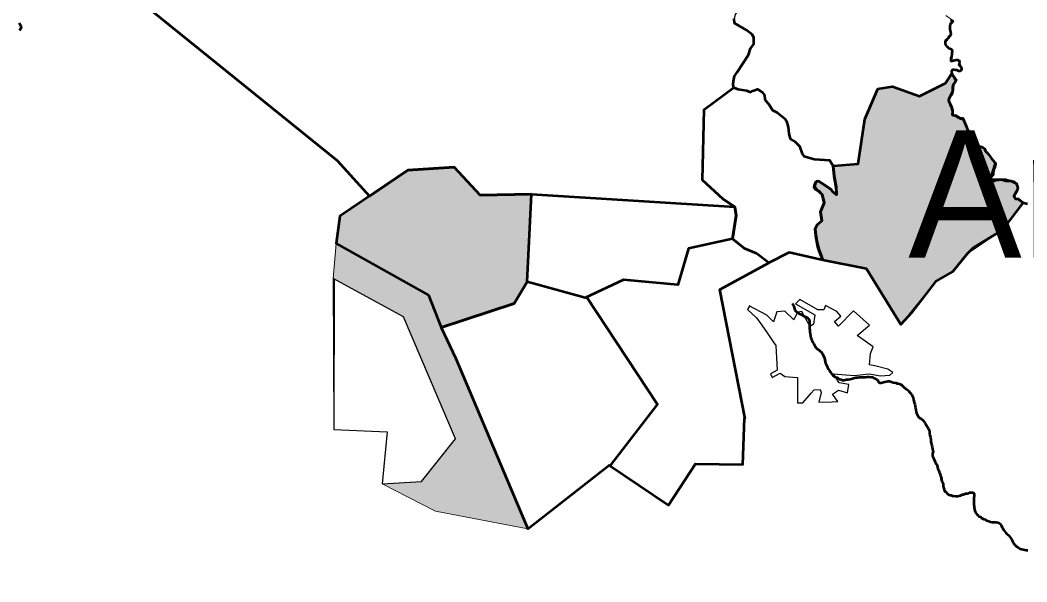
# Model space of a CAD drawing. Extents: x -1643653 to 4543381, y 1624270 to 13878484.
# Drawn here: x 814225 to 818180, y 9012458 to 9014664 of the extents above; entities that cross this region are included whole.
import ezdxf

# ---------------------------------------------------------------- set-up
doc = ezdxf.new("R2010")
doc.units = 0
doc.header["$LTSCALE"] = 160
doc.layers.add('60', color=7, linetype='Continuous', lineweight=13)

msp = doc.modelspace()

# ---------------------------------------------------------------- hatches: boundary and pattern name
at = {"layer": '60'}
for points in [[(818035.5, 9014039.1), (818096.4, 9014037.6), (818120.1, 9014031.6), (818139.7, 9014021.6), (818144.9, 9014004.4), (818137.4, 9013986.4), (818129.2, 9013972.1), (818135.2, 9013961.6), (818147.2, 9013962.4), (818165.9, 9013948.1), (818083.1, 9013839.1), (817968.5, 9013770), (817944.9, 9013746.6), (817889.4, 9013676.2), (817822.3, 9013638.9), (817727.1, 9013514.8), (817685.5, 9013468.5), (817549.6, 9013686.7), (817378.8, 9013721.7), (817365, 9013754), (817359.2, 9013773.6), (817351.2, 9013816.3), (817348.9, 9013844), (817355.8, 9013860.1), (817374.2, 9013875.1), (817369.6, 9013910.9), (817383.5, 9013946.7), (817375.4, 9013979), (817365, 9013990.5), (817350, 9013998.6), (817344.2, 9014006.7), (817345.4, 9014017), (817353.5, 9014030.9), (817363.8, 9014029.7), (817378.8, 9014020.5), (817410, 9013999.7), (817415.8, 9013990.5), (817431.9, 9013977.8), (817431.9, 9013994), (817428.4, 9014022.8), (817422.7, 9014050.5), (817419.4, 9014092.2), (817517.6, 9014099.8), (817543, 9014274.6), (817594.8, 9014394.5), (817651.7, 9014402.6), (817758.3, 9014365), (817859.8, 9014416.8), (817885.9, 9014453.8), (817890.4, 9014443.7), (817899, 9014432), (817900, 9014425.8), (817897.9, 9014420.8), (817890.7, 9014409.6), (817888, 9014382.6), (817874.1, 9014354.7), (817874.1, 9014344.8), (817881, 9014329.8), (817884.9, 9014319.3), (817887.9, 9014305.7), (817886.9, 9014292.1), (817900.9, 9014289.8), (817917.5, 9014278.2), (817928.5, 9014278.4), (817940.2, 9014251.6), (817945.2, 9014236.5), (817965.1, 9014207.4), (817976.8, 9014191.7), (817983.9, 9014172.6), (818008.5, 9014163.5), (818013.1, 9014160), (818016.3, 9014150.4), (818028.6, 9014139.1), (818055.5, 9014101.1)], [(816234.2, 9013980), (816031.9, 9013976.8), (815929.8, 9014086.3), (815747.7, 9014074.5), (815481.4, 9013893.9), (815465.8, 9013787), (815829.6, 9013583.5), (815878.7, 9013456.4), (816165.8, 9013550.3), (816216.5, 9013636.6)], [(816218.9, 9012665.7), (815856.9, 9012734.8), (815647.7, 9012842.2), (815802, 9012851.5), (815935.6, 9013019.7), (815730.6, 9013499), (815454.3, 9013648.7), (815465.8, 9013787), (815829.6, 9013583.5)]]:
    msp.add_hatch(color=256, dxfattribs=at).paths.add_polyline_path(points)

# ---------------------------------------------------------------- linework, layer by layer
at = {"layer": '60', "lineweight": 53}
for p, q in [((816905.1, 9014035.2), (816912.4, 9014312.2)), ((816234.2, 9013980), (817032.2, 9013930.5))]:
    msp.add_line(p, q, dxfattribs=at)
for points in [[(814655.6, 9014892.6), (814651.2, 9014880.9), (814648.3, 9014870.7), (814648.3, 9014864.1), (814662.9, 9014846.6), (814689.2, 9014825.4), (814693.5, 9014818.8), (814697.2, 9014813), (814695, 9014802), (814695, 9014796.2), (814692.1, 9014781.6), (814681.1, 9014769.1), (814675.3, 9014763.3), (814668.2, 9014761.1), (815470.5, 9014112.5), (815597.5, 9013972.6)], [(817028.4, 9014399.1), (817026.7, 9014410), (817027.6, 9014423.5), (817031.8, 9014443.7), (817041.9, 9014459.7), (817086.5, 9014527.9), (817094.1, 9014552.3), (817107.5, 9014569.2), (817107.5, 9014594.5), (817101.6, 9014606.2), (817078.9, 9014624.8), (817030.9, 9014651.7), (817030.1, 9014668.6)], [(817879.8, 9014665.4), (817884.3, 9014663.3), (817888.9, 9014660.2), (817886.3, 9014655.1), (817881.2, 9014652.1), (817879.1, 9014646), (817877.1, 9014641.5), (817877, 9014635.8), (817878, 9014628.7), (817878.9, 9014621.6), (817880.4, 9014616), (817881.9, 9014610.3)], [(814221.3, 9014653), (814226.4, 9014644.2), (814228.6, 9014633.2), (814222.1, 9014623)], [(817881.9, 9014610.3), (817880.3, 9014604.2), (817876.3, 9014600.7), (817872.7, 9014596.7), (817868.6, 9014591.1), (817865, 9014587.5), (817860.9, 9014583.5), (817859.3, 9014577.4), (817859.3, 9014572.3), (817860.2, 9014566.2), (817863.8, 9014561.6), (817867.8, 9014558.5), (817871.4, 9014554.9), (817877, 9014552.8), (817881.5, 9014550.8), (817885, 9014547.2), (817886, 9014541), (817885, 9014536), (817884.9, 9014528.8), (817884.4, 9014521.2), (817881.8, 9014514.6), (817880.7, 9014509.5), (817881.7, 9014503.4), (817886.8, 9014503.8), (817892.4, 9014505.3), (817897.5, 9014506.8), (817902.6, 9014507.3), (817909.2, 9014507.3), (817914.2, 9014502.7), (817915.7, 9014497.6), (817914.2, 9014492.5), (817916.7, 9014487.4), (817920.7, 9014480.2), (817922.7, 9014474.1), (817922.7, 9014468), (817918, 9014463.9), (817912.5, 9014464), (817905.9, 9014467.1), (817899.8, 9014467.6), (817893.2, 9014468.2), (817887.6, 9014468.7), (817883.4, 9014462.1), (817884.9, 9014454.5), (817886.9, 9014449.3), (817890.4, 9014443.7), (817894.5, 9014439.1), (817899, 9014432), (817900, 9014425.8), (817897.9, 9014420.8), (817894.8, 9014416.7), (817891.8, 9014412.6), (817889.7, 9014406.5), (817888.1, 9014397.9), (817888, 9014390.8), (817888, 9014385.2), (817888, 9014380.1), (817885.4, 9014374), (817883.3, 9014368.9), (817879.2, 9014365.3), (817876.1, 9014359.3), (817874.1, 9014354.7), (817872, 9014349.6), (817874, 9014342), (817877, 9014336.3), (817878.5, 9014330.7)], [(817032.2, 9013930.5), (816987.3, 9013960.8), (816905.1, 9014035.2), (816912.4, 9014312.2), (817028.4, 9014399.1)], [(816912.4, 9014312.2), (817028.4, 9014399.1), (817044.4, 9014393.2), (817078.1, 9014387.3), (817094.1, 9014380.5), (817103.3, 9014385.6), (817121.8, 9014392.3), (817140.3, 9014380.5), (817149.6, 9014368.7), (817150.5, 9014352.7), (817169, 9014329.2), (817180.9, 9014309.7), (817198.7, 9014301.4), (817230.3, 9014276.6), (817236.2, 9014267.2), (817242, 9014242.8), (817244.9, 9014218.1), (817247.4, 9014206.8), (817251.3, 9014196), (817270.3, 9014185.6), (817287.4, 9014169.4), (817296.8, 9014138.1), (817304.4, 9014129.6), (817345.3, 9014118.3), (817404, 9014113.6), (817419.4, 9014092.2), (817422.7, 9014050.5), (817430.2, 9014008.4), (817431.9, 9013977.8), (817415.8, 9013990.5), (817410, 9013999.7), (817364, 9014030.4), (817355.6, 9014031.9), (817349, 9014025.2), (817345.2, 9014010.1), (817357.5, 9013994.5), (817375.4, 9013979), (817383.5, 9013946.7), (817369.6, 9013910.9), (817374.2, 9013875.1), (817355.8, 9013860.1), (817348.9, 9013844), (817350, 9013830.1), (817355.2, 9013794.9), (817362.1, 9013763.8), (817378.8, 9013721.7), (817245.7, 9013751.8), (817166.2, 9013711.2)], [(817878.5, 9014330.7), (817882, 9014325.1), (817884, 9014320), (817886, 9014313.9), (817887.5, 9014307.2), (817887.9, 9014300.6), (817887.9, 9014295), (817890.9, 9014290.9), (817897, 9014289.3), (817901.6, 9014287.3), (817907.1, 9014283.2), (817913.2, 9014281.6), (817917.8, 9014277.5), (817923.9, 9014276.4), (817928.5, 9014278.4), (817930, 9014273.3), (817933.5, 9014266.7), (817935.5, 9014262.1), (817939.5, 9014253.4), (817942.5, 9014244.7), (817944.5, 9014238.6), (817947.5, 9014233), (817950.5, 9014228.9), (817954, 9014225.3), (817956.6, 9014220.7), (817961.6, 9014213.5), (817965.1, 9014207.4), (817969.1, 9014202.8), (817973.7, 9014198.7), (817975.7, 9014193.6), (817979.7, 9014186.4), (817981.7, 9014178.3), (817984.2, 9014173.7), (817988.2, 9014170.1), (817994.3, 9014168), (818002.5, 9014165.9), (818007.5, 9014163.3)], [(818007.5, 9014163.3), (818012.6, 9014159.7), (818016.1, 9014154.1), (818018.1, 9014149.5), (818023.7, 9014144.4), (818028.2, 9014138.7), (818032.2, 9014134.1), (818036.3, 9014128), (818041.3, 9014119.8), (818047.3, 9014112.1), (818053.4, 9014106), (818057, 9014102.4), (818056.9, 9014096.3), (818054.8, 9014089.2), (818053.8, 9014083.1), (818050.7, 9014078), (818048.6, 9014071.4), (818047.1, 9014063.7), (818047.7, 9014059.4), (818046.5, 9014055.2), (818037.7, 9014044.6), (818034.7, 9014039.4), (818034.6, 9014036.8), (818040.2, 9014033.2), (818045.8, 9014032.7), (818051.9, 9014032.6), (818058.5, 9014035.6), (818062.6, 9014036.4), (818069.7, 9014037.1), (818075.8, 9014037.6), (818080.8, 9014037.3), (818088.3, 9014034.8), (818093.2, 9014034.6), (818098, 9014033.3), (818103.5, 9014032.1), (818111.4, 9014032.1), (818117.8, 9014032.1), (818122.9, 9014031.5), (818129.3, 9014029.7), (818131.7, 9014027), (818135.2, 9014023.4), (818138.3, 9014019.3), (818141.3, 9014014.7), (818142.8, 9014008.6), (818143.2, 9014002.5), (818141.7, 9013997.4), (818139.6, 9013992.3), (818136.2, 9013988.1), (818133.8, 9013982.6), (818131.1, 9013977.2), (818130.2, 9013973.2), (818130.5, 9013970.5), (818133.5, 9013964.1), (818135.3, 9013962.3), (818140.4, 9013962.3), (818146.5, 9013961.7), (818151.1, 9013957.1), (818157.6, 9013952.5), (818162.2, 9013948.9), (818167.8, 9013946.8), (818172.8, 9013944.8), (818177.9, 9013944.2), (818183, 9013943.2)], [(815597.5, 9013972.6), (815747.7, 9014074.5), (815929.8, 9014086.3), (816031.9, 9013976.8), (816234.2, 9013980), (817032.2, 9013930.5)], [(817023.9, 9013805.1), (817037.8, 9013896.8), (817032.2, 9013930.5), (816987.3, 9013960.8), (816905.1, 9014035.2)], [(816595.7, 9013643.4), (816445.2, 9013573.7), (816216.5, 9013636.6), (816234.2, 9013980)], [(817032.2, 9013930.5), (817037.8, 9013896.8), (817023.9, 9013805.1), (816850.5, 9013767.5), (816808.8, 9013623.8), (816595.7, 9013643.4)], [(817023.9, 9013805.1), (816850.5, 9013767.5), (816808.8, 9013623.8), (816595.7, 9013643.4)], [(817166.2, 9013711.2), (817118, 9013747.6), (817071.1, 9013767.1), (817023.9, 9013805.1)], [(817166.2, 9013711.2), (817118, 9013747.6), (817071.1, 9013767.1), (817023.9, 9013805.1)], [(817073.4, 9013098), (816973.3, 9013605.7), (817166.2, 9013711.2)], [(816216.5, 9013636.6), (816165.8, 9013550.3), (815878.7, 9013456.4)], [(816595.7, 9013643.4), (816445.2, 9013573.7), (816216.5, 9013636.6)], [(816543.7, 9012914.3), (816728.6, 9013154.1), (816450.2, 9013576.6)], [(817257.4, 9013551.2), (817262.9, 9013543.6), (817264.9, 9013539), (817267.4, 9013530.8), (817268.9, 9013525.2), (817271.9, 9013520.6), (817277, 9013516.5), (817282.5, 9013513.4), (817287.6, 9013510.3), (817293.7, 9013508.2), (817299.8, 9013504.1), (817304.8, 9013501.5), (817315, 9013496.9), (817321, 9013491.7), (817324.1, 9013487.1), (817325.5, 9013481), (817325.5, 9013474.9), (817326, 9013468.3), (817325.9, 9013463.2), (817326.4, 9013458.1), (817326.4, 9013451.5), (817326.8, 9013445.8), (817326.8, 9013439.2), (817328.3, 9013432.1), (817329.7, 9013423.9), (817331.2, 9013416.3), (817333.7, 9013410.2), (817335.7, 9013405.6), (817337.7, 9013401), (817343.2, 9013392.8), (817347.3, 9013385.1), (817349.8, 9013380), (817353.8, 9013374.9), (817357.8, 9013371.8), (817363.4, 9013368.2), (817368.5, 9013364.1), (817373.5, 9013359.5), (817377.6, 9013352.8), (817381.6, 9013345.2), (817385.6, 9013336.5), (817386.6, 9013330.3), (817388, 9013322.7), (817389.5, 9013316.6), (817392, 9013311), (817394, 9013306.4), (817397, 9013299.7), (817400.7, 9013292.5), (817404.2, 9013287.2), (817408.4, 9013281.2), (817414.1, 9013273.8), (817418.7, 9013266.7), (817426.1, 9013262.4), (817432.8, 9013260), (817438.5, 9013257.5), (817443.8, 9013254), (817450.2, 9013252.5), (817456.2, 9013250.4), (817461.8, 9013250.4), (817470.5, 9013251.9), (817478.1, 9013252.3), (817484.2, 9013253.8), (817490.8, 9013255.3), (817499, 9013257.8), (817509.2, 9013260.8), (817515.3, 9013260.8)], [(815878.7, 9013456.4), (815936.4, 9013335.4), (816218.9, 9012665.7), (816539, 9012916), (816771.7, 9012759.3), (816877.6, 9012920.6), (817064.1, 9012918.3), (817071.1, 9013100.3), (817073.4, 9013098)], [(817515.3, 9013260.8), (817521.9, 9013262.2), (817528.5, 9013262.2), (817534.6, 9013262.2), (817540.7, 9013261.6), (817546.3, 9013261.6), (817553.5, 9013263.1), (817560.9, 9013263.5), (817569, 9013262.1), (817575, 9013261.4), (817580.4, 9013258.3), (817585.4, 9013256.7), (817591, 9013252.6), (817594, 9013248), (817597, 9013243.9), (817601.1, 9013239.8), (817608.2, 9013239.3), (817616.3, 9013241.8), (817621.5, 9013243.8), (817629.1, 9013245.2), (817634.7, 9013245.7), (817640.8, 9013245.7), (817647.9, 9013243.1), (817655, 9013241), (817664.7, 9013238.9), (817670.2, 9013236.8), (817675.8, 9013236.3), (817681.9, 9013234.7), (817687, 9013231.1), (817693.5, 9013224.5), (817700.6, 9013218.8), (817706.7, 9013214.7), (817711.8, 9013211.1), (817716.8, 9013208), (817719.3, 9013202.9), (817724.4, 9013197.8), (817728.4, 9013192.2)], [(817728.4, 9013192.2), (817732.4, 9013184), (817734.9, 9013174.3), (817736.4, 9013167.1), (817737.9, 9013162), (817739.4, 9013155.9), (817741.3, 9013148.3), (817742.8, 9013141.6), (817744.3, 9013133), (817744.7, 9013125.8), (817746.7, 9013119.7), (817749.2, 9013114.6), (817753.3, 9013107.4), (817758.3, 9013102.3), (817763.9, 9013099.7), (817767.4, 9013096.1), (817772, 9013092), (817777, 9013085.9), (817782.1, 9013078.2), (817786.1, 9013070.5), (817789.6, 9013064.9), (817793.6, 9013058.3), (817796.1, 9013053.7), (817797.6, 9013048.1), (817798.1, 9013040.9), (817798, 9013035.8), (817799.5, 9013030.7), (817801, 9013024.6), (817802.5, 9013016.4), (817802.9, 9013009.3), (817803.9, 9013002.7), (817805.9, 9012996.6), (817807.4, 9012988.4), (817809.3, 9012979.2), (817810.8, 9012973.1), (817812.3, 9012966.5), (817809.7, 9012961.2), (817809.7, 9012952.8), (817810.5, 9012948.6), (817814.7, 9012941.1), (817818, 9012931.9), (817820.5, 9012924.3), (817824.7, 9012919.3), (817825.7, 9012918.5), (817827.2, 9012913.4), (817828.7, 9012907.8), (817830.2, 9012902.2), (817833.7, 9012895), (817835.7, 9012888.9), (817839.2, 9012880.7), (817840.7, 9012873.6), (817844.2, 9012866.9), (817843.9, 9012862.4), (817846.4, 9012853.2), (817848.1, 9012847.3), (817850.6, 9012844), (817851.6, 9012839.4), (817851.6, 9012833.3), (817852.1, 9012827.7), (817854.5, 9012821), (817857, 9012813.9), (817861.6, 9012811.3), (817866.5, 9012804.6), (817869, 9012802.1), (817876.5, 9012798.8)], [(817876.5, 9012798.8), (817883.2, 9012797.9), (817888.2, 9012796.2), (817899.1, 9012794.6), (817909.2, 9012794.6), (817917.5, 9012797.1), (817920, 9012797.1), (817922.5, 9012797.9), (817927.6, 9012800.4), (817931.7, 9012801.3), (817939.9, 9012804.2), (817945, 9012805.2), (817950.6, 9012806.1), (817955.2, 9012808.1), (817960.8, 9012808.1), (817966.4, 9012808.6), (817971.9, 9012806), (817972.4, 9012800.4), (817972.4, 9012794.8), (817972.3, 9012789.2), (817972.3, 9012783.6), (817972.2, 9012775.4), (817972.2, 9012765.8), (817972.1, 9012760.7), (817972.6, 9012755.6), (817973.6, 9012748.4), (817974, 9012742.8), (817975.5, 9012736.2), (817978.5, 9012730.1), (817981.6, 9012725.5), (817985.6, 9012720.3), (817991.9, 9012715), (817997.7, 9012713.6), (818001.1, 9012709.2), (818011.2, 9012703.3), (818017, 9012702.5), (818022.1, 9012699.1)], [(818022.1, 9012699.1), (818031.2, 9012696.6), (818037.1, 9012693.3), (818043.8, 9012692.4), (818048.8, 9012692.4), (818058, 9012692.4), (818066.4, 9012690.8), (818069.3, 9012689.7), (818074.9, 9012685.1), (818078.9, 9012680.5), (818083.4, 9012671.8), (818085.9, 9012666.7), (818090, 9012660.6), (818094, 9012655), (818097.5, 9012650.3), (818101, 9012645.7), (818108.1, 9012641.1), (818113.2, 9012634.5), (818116.7, 9012629.8), (818119.2, 9012625.2), (818123.7, 9012617.1), (818127.8, 9012610.9), (818130.8, 9012606.3), (818134.3, 9012602.2), (818139.4, 9012597.1), (818144.9, 9012593.5), (818149.5, 9012590.4), (818153.6, 9012588), (818160.1, 9012585.8), (818165.2, 9012584.2), (818172.3, 9012583.1), (818177.4, 9012582.6), (818184, 9012582.6)]]:
    msp.add_lwpolyline(points, dxfattribs=at)
at = {"layer": '60'}
msp.add_lwpolyline([(817861.8, 9014682.5), (817891.7, 9014660.9), (817878.4, 9014640.9), (817883.3, 9014604.4), (817861.8, 9014577.8), (817863.4, 9014564.5), (817885, 9014547.9), (817886.7, 9014506.3), (817896.6, 9014509.7), (817918.2, 9014506.3), (817909.9, 9014488), (817924.9, 9014471.4), (817911.6, 9014461.5), (817903.3, 9014469.8), (817881.7, 9014463.1), (817906.6, 9014428.2), (817895, 9014416.6), (817893.3, 9014388.3), (817875.1, 9014348.4), (817888.3, 9014290.3), (817934.8, 9014273.7), (817944.8, 9014233.8), (817988, 9014167.3), (818009.6, 9014162.3), (818016.2, 9014150.7), (818056.1, 9014102.5), (818035.5, 9014039.1), (818096.4, 9014037.6), (818139.7, 9014021.6), (818144.9, 9014004.4), (818129.2, 9013972.1), (818135.2, 9013961.6), (818147.2, 9013962.4), (818165.9, 9013948.1), (818083.1, 9013839.1), (817944.9, 9013746.6), (817889.4, 9013676.2), (817822.3, 9013638.9), (817685.5, 9013468.5), (817549.6, 9013686.7), (817245.7, 9013751.8), (816973.3, 9013605.7), (817073.4, 9013098), (817064.1, 9012918.3), (816877.6, 9012920.6), (816771.7, 9012759.3), (816539, 9012916), (816218.9, 9012665.7), (815856.9, 9012734.8), (815647.7, 9012842.2), (815666.2, 9013047.3), (815456.6, 9013056.5), (815454.3, 9013648.7), (815465.8, 9013787), (815481.4, 9013893.9), (815597.5, 9013972.6), (815534, 9014042.6), (815470.5, 9014112.5), (814668.2, 9014761.1)], dxfattribs=at)
msp.add_lwpolyline([(817861.8, 9014682.5), (817891.7, 9014660.9), (817878.4, 9014640.9), (817883.3, 9014604.4), (817861.8, 9014577.8), (817863.4, 9014564.5), (817885, 9014547.9), (817886.7, 9014506.3), (817896.6, 9014509.7), (817918.2, 9014506.3), (817909.9, 9014488), (817924.9, 9014471.4), (817911.6, 9014461.5), (817903.3, 9014469.8), (817881.7, 9014463.1), (817906.6, 9014428.2), (817895, 9014416.6), (817893.3, 9014388.3), (817875.1, 9014348.4), (817888.3, 9014290.3), (817934.8, 9014273.7), (817944.8, 9014233.8), (817988, 9014167.3), (818009.6, 9014162.3), (818016.2, 9014150.7), (818056.1, 9014102.5), (818035.5, 9014039.1), (818096.4, 9014037.6), (818139.7, 9014021.6), (818144.9, 9014004.4), (818129.2, 9013972.1), (818135.2, 9013961.6), (818147.2, 9013962.4), (818165.9, 9013948.1), (818083.1, 9013839.1), (817944.9, 9013746.6), (817889.4, 9013676.2), (817822.3, 9013638.9), (817685.5, 9013468.5), (817549.6, 9013686.7), (817245.7, 9013751.8), (816973.3, 9013605.7), (817073.4, 9013098), (817064.1, 9012918.3), (816877.6, 9012920.6), (816771.7, 9012759.3), (816539, 9012916), (816218.9, 9012665.7), (815856.9, 9012734.8), (815647.7, 9012842.2), (815666.2, 9013047.3), (815456.6, 9013056.5), (815454.3, 9013648.7), (815465.8, 9013787), (815481.4, 9013893.9), (815597.5, 9013972.6), (815534, 9014042.6), (815470.5, 9014112.5), (814668.2, 9014761.1)], dxfattribs=at)
at = {"layer": '60', "lineweight": 25}
for points in [[(817041.9, 9014698.1), (817033.4, 9014685.4), (817030.1, 9014668.6), (817030.9, 9014651.7), (817078.9, 9014624.8)], [(817885.9, 9014453.8), (817882.9, 9014462), (817889.4, 9014467), (817896, 9014467), (817906.5, 9014467.5), (817914.1, 9014463.5), (817920.1, 9014464.5), (817924.1, 9014469.5), (817922.1, 9014476.5), (817918.6, 9014482.6), (817914.1, 9014490.1), (817914.6, 9014495.7), (817915.6, 9014503.7), (817907, 9014508.7), (817896, 9014507.2), (817888.4, 9014504.2), (817882.4, 9014504.2), (817880.9, 9014509.7), (817885.9, 9014521.6), (817885.9, 9014538.8), (817885.4, 9014547.3), (817879.9, 9014550.8), (817871.3, 9014554.8), (817862.3, 9014562.9), (817859.3, 9014570.9), (817861.8, 9014582), (817869.3, 9014594.1), (817878.9, 9014601.1), (817882.9, 9014607.7), (817881.4, 9014613.4), (817879.9, 9014625), (817877.9, 9014634.5), (817878.4, 9014644.1), (817884.4, 9014654.1), (817889.4, 9014658.7), (817887.4, 9014662.2), (817880.9, 9014666.2)], [(817078.9, 9014624.8), (817101.6, 9014606.2), (817107.5, 9014594.5), (817107.5, 9014569.2), (817094.1, 9014552.3)], [(817094.1, 9014552.3), (817086.5, 9014527.9), (817041.9, 9014459.7), (817031.8, 9014443.7), (817027.6, 9014423.5), (817026.7, 9014410), (817028.4, 9014399.1), (817044.4, 9014393.2)], [(817651.7, 9014402.6), (817758.3, 9014365), (817859.8, 9014416.8), (817885.9, 9014453.8)], [(817044.4, 9014393.2), (817078.1, 9014387.3), (817094.1, 9014380.5), (817103.3, 9014385.6), (817121.8, 9014392.3), (817140.3, 9014380.5), (817149.6, 9014368.7), (817150.5, 9014352.7), (817169, 9014329.2)], [(817405.2, 9014111.9), (817406.7, 9014111.5), (817419.4, 9014092.2), (817517.6, 9014099.8), (817543, 9014274.6), (817594.8, 9014394.5), (817651.7, 9014402.6)], [(817169, 9014329.2), (817181.6, 9014309.8), (817189, 9014305.9)], [(817189, 9014305.9), (817198.7, 9014301.4), (817200.7, 9014299.8)], [(817200.7, 9014299.8), (817201, 9014299.7), (817219, 9014285.8), (817223.8, 9014281.7)], [(817223.8, 9014281.7), (817230.3, 9014276.6), (817231.5, 9014274.8)], [(817231.5, 9014274.8), (817236.7, 9014267.3), (817240.9, 9014249.6), (817241.4, 9014245.2)], [(817241.4, 9014245.2), (817242, 9014242.8), (817244.4, 9014221.9), (817247.5, 9014206.7)], [(817247.5, 9014206.7), (817251.3, 9014196), (817270.3, 9014185.6), (817287.4, 9014169.4), (817296.8, 9014138.1), (817298.2, 9014136.7)], [(817298.2, 9014136.7), (817306.6, 9014130.1), (817321.4, 9014124.9), (817345.3, 9014118.3)], [(817345.3, 9014118.3), (817390.7, 9014115.7), (817396.4, 9014114.2)], [(817396.4, 9014114.2), (817404, 9014113.6), (817405.2, 9014111.9)], [(817561.7, 9013465.9), (817498.3, 9013521.5), (817440.6, 9013462.4), (817423.8, 9013480), (817449.8, 9013501.8), (817432.9, 9013519.4), (817389.3, 9013543.3), (817382.9, 9013525.7), (817358.3, 9013526.4), (817288.7, 9013566.5), (817271.1, 9013549.6), (817347.1, 9013506.7), (817342.1, 9013470.1), (817328.1, 9013461), (817308.3, 9013497.6), (817296.4, 9013519.4), (817278.8, 9013516.6), (817264.7, 9013486.3), (817229.5, 9013520.8), (817197.2, 9013518), (817184.5, 9013479.3), (817158.5, 9013504.6), (817089.5, 9013541.9), (817090.2, 9013540.5)], [(817090.2, 9013540.5), (817082.5, 9013527.8), (817118.4, 9013494.8), (817138.8, 9013465.2), (817159.2, 9013435.6), (817183.8, 9013400.1), (817193.6, 9013385.7), (817198.6, 9013288.6), (817172.5, 9013274.5), (817179.9, 9013260.8), (817210.6, 9013277.4), (817229.5, 9013264.7), (817279.5, 9013260.4), (817279.5, 9013161.2), (817299.9, 9013161.2), (817333, 9013198.5), (817344.9, 9013212), (817368.2, 9013212.6), (817372.4, 9013201.3), (817362.5, 9013163.3), (817414.6, 9013164.7), (817437.1, 9013165.4), (817416.7, 9013194.3), (817439.9, 9013211.2), (817475.1, 9013199.9), (817480.8, 9013232.3), (817442.1, 9013240), (817420.9, 9013274.5), (817501.9, 9013268.2), (817561, 9013275.2), (817604.6, 9013266.8), (817641.2, 9013269.6), (817653.8, 9013280.1), (817633.4, 9013292.8), (817582.1, 9013306.2), (817562.4, 9013309.7), (817565.9, 9013354), (817575.7, 9013380.1), (817513.1, 9013425.8), (817561.7, 9013465.9)]]:
    msp.add_lwpolyline(points, dxfattribs=at)
at = {"layer": '60', "lineweight": 53}
for points in [[(818035.5, 9014039.1), (818096.4, 9014037.6), (818120.1, 9014031.6), (818139.7, 9014021.6), (818144.9, 9014004.4), (818137.4, 9013986.4), (818129.2, 9013972.1), (818135.2, 9013961.6), (818147.2, 9013962.4), (818165.9, 9013948.1), (818083.1, 9013839.1), (817968.5, 9013770), (817944.9, 9013746.6), (817889.4, 9013676.2), (817822.3, 9013638.9), (817727.1, 9013514.8), (817685.5, 9013468.5), (817549.6, 9013686.7), (817378.8, 9013721.7), (817365, 9013754), (817359.2, 9013773.6), (817351.2, 9013816.3), (817348.9, 9013844), (817355.8, 9013860.1), (817374.2, 9013875.1), (817369.6, 9013910.9), (817383.5, 9013946.7), (817375.4, 9013979), (817365, 9013990.5), (817350, 9013998.6), (817344.2, 9014006.7), (817345.4, 9014017), (817353.5, 9014030.9), (817363.8, 9014029.7), (817378.8, 9014020.5), (817410, 9013999.7), (817415.8, 9013990.5), (817431.9, 9013977.8), (817431.9, 9013994), (817428.4, 9014022.8), (817422.7, 9014050.5), (817419.4, 9014092.2), (817517.6, 9014099.8), (817543, 9014274.6), (817594.8, 9014394.5), (817651.7, 9014402.6), (817758.3, 9014365), (817859.8, 9014416.8), (817885.9, 9014453.8), (817890.4, 9014443.7), (817899, 9014432), (817900, 9014425.8), (817897.9, 9014420.8), (817890.7, 9014409.6), (817888, 9014382.6), (817874.1, 9014354.7), (817874.1, 9014344.8), (817881, 9014329.8), (817884.9, 9014319.3), (817887.9, 9014305.7), (817886.9, 9014292.1), (817900.9, 9014289.8), (817917.5, 9014278.2), (817928.5, 9014278.4), (817940.2, 9014251.6), (817945.2, 9014236.5), (817965.1, 9014207.4), (817976.8, 9014191.7), (817983.9, 9014172.6), (818008.5, 9014163.5), (818013.1, 9014160), (818016.3, 9014150.4), (818028.6, 9014139.1), (818055.5, 9014101.1)], [(816234.2, 9013980), (816031.9, 9013976.8), (815929.8, 9014086.3), (815747.7, 9014074.5), (815481.4, 9013893.9), (815465.8, 9013787), (815829.6, 9013583.5), (815878.7, 9013456.4), (816165.8, 9013550.3), (816216.5, 9013636.6)]]:
    msp.add_lwpolyline(points, close=True, dxfattribs=at)
at = {"layer": '60'}
msp.add_lwpolyline([(816218.9, 9012665.7), (815856.9, 9012734.8), (815647.7, 9012842.2), (815802, 9012851.5), (815935.6, 9013019.7), (815730.6, 9013499), (815454.3, 9013648.7), (815465.8, 9013787), (815829.6, 9013583.5)], close=True, dxfattribs=at)
at = {"layer": '60', "lineweight": 25}
msp.add_lwpolyline([(815458.9, 9013639.5), (815456.6, 9013056.5), (815666.2, 9013047.3), (815647.7, 9012842.2), (815802, 9012851.5), (815935.6, 9013019.7), (815730.6, 9013499), (815454.3, 9013648.7)], close=True, dxfattribs=at)
msp.add_spline([(814781, 9009175.5), (814787.2, 9009173.4), (814796.9, 9009173.4), (814799.4, 9009172.4), (814805.1, 9009174.5), (814805.6, 9009176.5), (814811.7, 9009179.5), (814811.7, 9009179.5), (814801.5, 9009181), (814790.7, 9009181.5), (814784.1, 9009183.1), (814777.4, 9009185.1), (814778.4, 9009175.5)], degree=3, dxfattribs=at)

# ---------------------------------------------------------------- texts
at = {"layer": '60'}
msp.add_text('Arapiraca', height=500, dxfattribs=at).set_placement((817713.8, 9013730.9))

doc.saveas('drawing.dxf')
